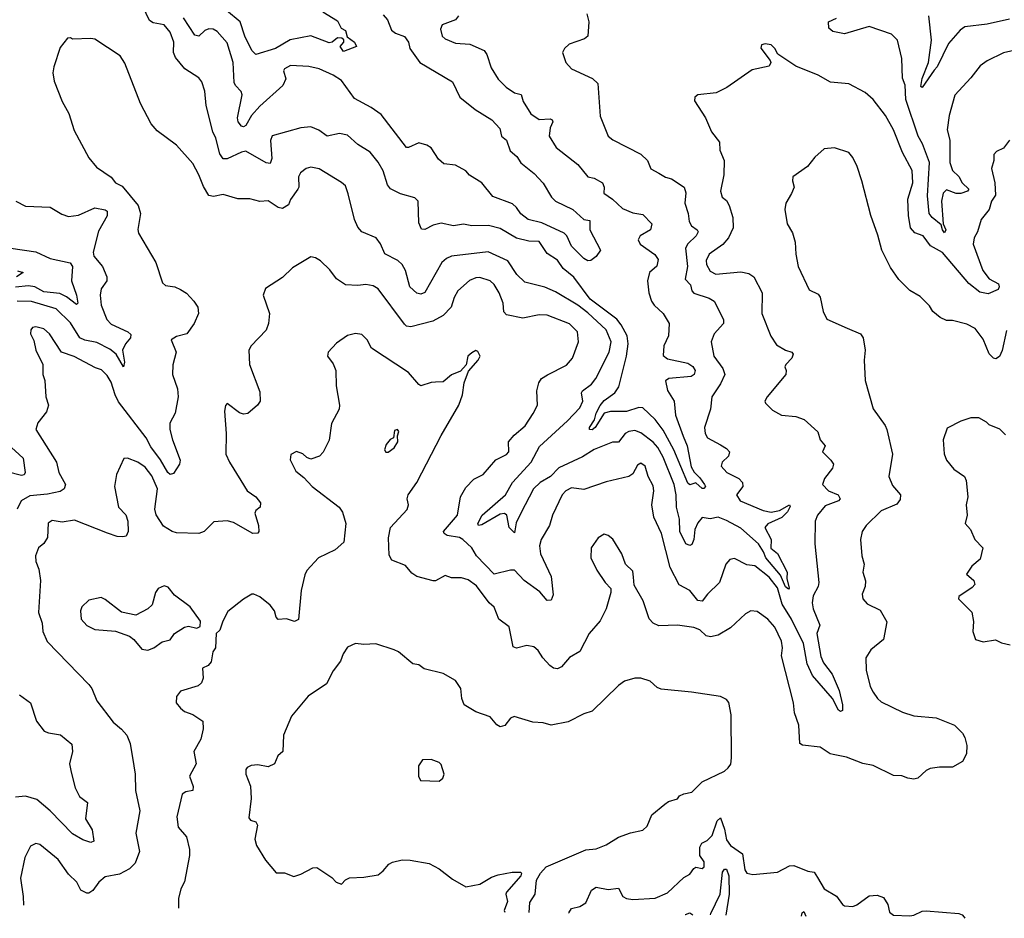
# Model space of a CAD drawing. Extents: x 1552294 to 1694791, y 811929 to 917222.
# Tile 411 of 643: x 1654996 to 1659829, y 830607 to 835016. Entities that reach past the tile are written whole.
import ezdxf

# ---------------------------------------------------------------- set-up
doc = ezdxf.new("R2010")
doc.units = 0

msp = doc.modelspace()

# ---------------------------------------------------------------- linework, layer by layer
at = {"layer": '0CON10XD'}
for points in [[(1657150.5, 835035), (1657134.6, 835015.4), (1657070, 834990), (1657060.8, 834969.2), (1657070, 834935), (1657085, 834921.4), (1657135, 834900.6), (1657205, 834896.4), (1657275.8, 834865), (1657289.4, 834845), (1657309.4, 834779.4), (1657344.8, 834724.8), (1657384.3, 834684.3), (1657425, 834657.7), (1657458.1, 834648.1), (1657467.1, 834615), (1657505, 834554.4), (1657545, 834526.9), (1657599.4, 834529.4), (1657610, 834525), (1657612.9, 834515), (1657598.9, 834485), (1657594.5, 834445), (1657628.5, 834388.5), (1657735.8, 834305.8), (1657784.2, 834245), (1657815, 834238.8), (1657855.8, 834215.8), (1657864.2, 834195), (1657862.5, 834165), (1657905.3, 834135.3), (1657955, 834089.4), (1658005, 834068.9), (1658055, 834060), (1658099.2, 834015), (1658091.4, 833985), (1658041.1, 833955), (1658031.2, 833935), (1658041.5, 833915), (1658113.9, 833863.9), (1658129.7, 833839.7), (1658123.1, 833806.9), (1658087.3, 833775), (1658078.2, 833735), (1658083.3, 833675), (1658096.8, 833635), (1658109.6, 833615), (1658154.6, 833575), (1658184.4, 833525), (1658180.6, 833465), (1658156.8, 833415), (1658155, 833368), (1658175, 833351.3), (1658275, 833331.4), (1658299.1, 833315), (1658311.2, 833295), (1658306.1, 833275), (1658291.9, 833265), (1658182.5, 833255), (1658166.5, 833243.5), (1658175, 833196.2), (1658208.8, 833145), (1658215.3, 833075), (1658252.5, 832972.5), (1658271.6, 832925), (1658291.6, 832821.6), (1658305.9, 832795.9), (1658335, 832768.8), (1658357.2, 832735), (1658362.7, 832725), (1658354.4, 832715.6), (1658345, 832716.4), (1658315, 832744), (1658285, 832733.3), (1658275, 832741.8), (1658206.3, 832906.3), (1658155, 833001.5), (1658115.2, 833055.2), (1658055, 833111.5), (1658035, 833113.9), (1657975, 833094.4), (1657895, 833093.2), (1657865, 833085.5), (1657820, 833015), (1657805, 833003.4), (1657792, 833005), (1657792.1, 833015), (1657816.9, 833053.1), (1657825, 833085.6), (1657845, 833123.8), (1657865, 833147.4), (1657917.3, 833185), (1657936.4, 833215), (1657974.8, 833365), (1657982.8, 833425), (1657976.8, 833465), (1657948.9, 833518.9), (1657927, 833547), (1657795.3, 833645), (1657715, 833753.3), (1657663.9, 833795), (1657635, 833835.6), (1657585, 833868.1), (1657545, 833928.2), (1657495, 833930), (1657435, 833944.4), (1657355, 833991.9), (1657296.2, 834006.2), (1657215, 834004.2), (1657175, 834011.9), (1657125, 834005.3), (1657065, 834018.2), (1657025, 834008.2), (1656985, 833986.9), (1656967.5, 833987.5), (1656955, 834020), (1656951.9, 834125), (1656935, 834141.1), (1656865, 834162), (1656816.6, 834186.6), (1656801.1, 834205), (1656779.6, 834275), (1656755, 834316.9), (1656715.3, 834365.3), (1656655, 834403.3), (1656605, 834448.5), (1656565, 834457.5), (1656505, 834444.3), (1656464.5, 834474.5), (1656425, 834490), (1656375, 834485.8), (1656235, 834446.7), (1656226.5, 834423.5), (1656233.3, 834335), (1656225, 834311.1), (1656205, 834313.8), (1656105, 834370), (1656085, 834366.5), (1656015, 834332.7), (1655995, 834333.3), (1655978.4, 834358.4), (1655958.8, 834435), (1655944.6, 834465), (1655910.5, 834595), (1655904.5, 834664.5), (1655890.3, 834710.3), (1655875, 834730), (1655806, 834775), (1655760.5, 834830.5), (1655751.5, 834855), (1655752.5, 834905), (1655734.2, 834954.2), (1655705, 834990.8), (1655650.5, 835000.5), (1655632.3, 835012.3), (1655585, 835113.3)], [(1656483.3, 835055), (1656555, 835009.5), (1656574.1, 834974.1), (1656595, 834962.9), (1656602.4, 834932.4), (1656639.2, 834905), (1656648.8, 834885), (1656585, 834860), (1656568.8, 834885), (1656587.5, 834905), (1656587.3, 834917.3), (1656577.5, 834925), (1656555, 834927.5), (1656530, 834905), (1656515, 834901.9), (1656425, 834936.9), (1656323.8, 834916.2), (1656251.9, 834875), (1656155, 834845.8), (1656135, 834864.3), (1656100.3, 834935), (1656078.3, 835005), (1656011.1, 835061.1)], [(1657780, 835045), (1657789.2, 835005), (1657783.8, 834935), (1657768.1, 834921.9), (1657693.3, 834895), (1657670, 834875), (1657660, 834855), (1657676.7, 834805), (1657703.8, 834775), (1657807.6, 834727.6), (1657833.4, 834703.4), (1657845, 834542.5), (1657884.3, 834444.3), (1657906.8, 834426.8), (1658045.4, 834355.4), (1658078, 834325), (1658093.5, 834283.5), (1658133.2, 834263.2), (1658165, 834242.7), (1658195, 834234.4), (1658257.5, 834195), (1658266.2, 834166.2), (1658261.2, 834115), (1658277.2, 834065), (1658281.3, 834025), (1658293.3, 834005), (1658322, 833985), (1658325.7, 833975), (1658316.9, 833955), (1658275, 833915.6), (1658263.8, 833895), (1658274.1, 833805), (1658262.1, 833742.1), (1658288.5, 833715), (1658295.3, 833685.3), (1658304.8, 833674.8), (1658380.4, 833650.4), (1658404.3, 833635), (1658450.6, 833545), (1658451.2, 833525), (1658404.2, 833475), (1658390, 833435), (1658403.4, 833365), (1658447.1, 833305), (1658456.8, 833275), (1658435, 833229.2), (1658393.8, 833166.2), (1658386, 833105), (1658356.5, 833015), (1658360, 832985), (1658371.4, 832965), (1658435, 832930.6), (1658465, 832912.5), (1658479.2, 832895), (1658474.2, 832875), (1658443.1, 832845), (1658439.2, 832825), (1658467.5, 832795), (1658526, 832765), (1658544.3, 832745), (1658545.5, 832725), (1658513.8, 832685), (1658532.5, 832655), (1658645, 832608.2), (1658685, 832599.1), (1658725, 832608.4), (1658775, 832635.3), (1658777.3, 832627.3), (1658765, 832601.2), (1658736.7, 832573.3), (1658668.1, 832541.9), (1658653.2, 832525), (1658684.3, 832465), (1658683.1, 832423.1), (1658716.3, 832396.3), (1658763.3, 832305), (1658761.9, 832275), (1658773.1, 832226.9), (1658768.7, 832221.3), (1658755, 832233.3), (1658730.9, 832290.9), (1658658.2, 832375), (1658647.5, 832405), (1658622.3, 832445), (1658535, 832520.7), (1658465, 832558.8)], [(1656779.2, 835039.2), (1656801.1, 835015), (1656820, 834965), (1656839.8, 834949.8), (1656885, 834932.9), (1656904.4, 834905), (1656910.4, 834875), (1656960.6, 834805), (1657120.5, 834710.5), (1657156.7, 834635), (1657231.9, 834575), (1657313.1, 834525), (1657352.8, 834482.8), (1657360, 834445), (1657385.4, 834425.4), (1657402.8, 834372.8), (1657435.7, 834345), (1657455, 834314.3), (1657521.6, 834261.6), (1657565, 834213.1), (1657606.5, 834145), (1657625.5, 834125), (1657711.1, 834085), (1657765, 834035.8), (1657795, 834030), (1657794.4, 833985), (1657846.6, 833885), (1657826.2, 833853.8), (1657800, 833835), (1657785, 833833), (1657764.6, 833845), (1657704.1, 833905), (1657680.9, 833955), (1657668, 833968), (1657558.6, 834018.6), (1657491.1, 834035), (1657455, 834063.5), (1657435.1, 834095.1), (1657415, 834113), (1657317.6, 834147.6), (1657265, 834215.4), (1657203.5, 834253.5), (1657185, 834273.8), (1657135, 834302.3), (1657078.2, 834308.2), (1657051.7, 834331.7), (1657015, 834386.4), (1656995, 834400.4), (1656955, 834411.4), (1656905, 834388), (1656895, 834388.8), (1656770.5, 834550.5), (1656720.8, 834585), (1656639.2, 834629.2), (1656575, 834718.1), (1656535, 834744), (1656465, 834774), (1656415, 834785.7), (1656325, 834791.1), (1656295.8, 834775), (1656290.6, 834765), (1656301.5, 834725), (1656286.8, 834693.2), (1656175, 834590.9), (1656134.4, 834545.6), (1656105, 834497.1), (1656095, 834490), (1656085, 834494), (1656068.6, 834515), (1656064.6, 834535), (1656087.7, 834647.7), (1656082.9, 834662.9), (1656055, 834692.5), (1656048.4, 834708.4), (1656044.1, 834805.9), (1656015, 834902.2), (1655965, 834957.9), (1655945, 834969.2), (1655925, 834971.1), (1655905, 834963.1), (1655875, 834935.3), (1655855, 834940.4), (1655800.2, 835025)], [(1659875, 834865.4), (1659825, 834852.7), (1659745, 834813.5), (1659710.9, 834789.1), (1659665, 834730), (1659586.1, 834646.1), (1659558.2, 834545), (1659548.9, 834475), (1659560.6, 834425), (1659562, 834315), (1659575, 834276.2), (1659605, 834246.7), (1659622.7, 834215), (1659654.2, 834185), (1659647.5, 834175), (1659615, 834162.3), (1659593.3, 834163.3), (1659545, 834180.8), (1659528.1, 834165), (1659520, 834125), (1659528.2, 834015), (1659541.5, 833985), (1659535, 833970.6), (1659525, 833984.3), (1659519.3, 834009.3), (1659475.3, 834045), (1659460, 834065), (1659451.7, 834151.7), (1659460.9, 834315), (1659426.7, 834406.7), (1659405.2, 834445), (1659345.2, 834625), (1659342, 834695), (1659328.3, 834728.3), (1659326.2, 834826.2), (1659304, 834915), (1659275, 834944.2), (1659165, 834982.9), (1659045, 834946.5), (1658987.3, 834957.3), (1658967.1, 834975), (1658965.5, 835004.5), (1659005, 835023.6)], [(1659855, 835017.9), (1659745, 834994.1), (1659635, 834981.1), (1659611.4, 834965), (1659555, 834899.4), (1659499.5, 834785), (1659485, 834767.6), (1659425, 834682.9), (1659418.8, 834688.8), (1659425, 834728.1), (1659457.5, 834805), (1659471.2, 834915), (1659458.4, 835035)], [(1658465, 832558.8), (1658425, 832575.4), (1658385, 832567.5), (1658345, 832573.8), (1658325, 832548), (1658310, 832515), (1658304.2, 832465.8), (1658295, 832441.9), (1658285, 832435.5), (1658265, 832444.6), (1658236, 832505), (1658234.5, 832565), (1658219.4, 832625), (1658218, 832685), (1658208.8, 832735), (1658155, 832869.2), (1658127.5, 832917.5), (1658105, 832942.9), (1658045, 832989.3), (1658015, 832999.7), (1657986.2, 832995), (1657967.5, 832985), (1657935, 832943.5), (1657905, 832942.7), (1657815, 832907.9), (1657758.5, 832871.5), (1657642.9, 832817.1), (1657601.6, 832775), (1657550, 832745), (1657518.4, 832715), (1657455, 832594.6), (1657432.7, 832547.3), (1657425, 832498.8), (1657398.2, 832525), (1657386.7, 832585), (1657375, 832593.4), (1657355, 832590.2), (1657265, 832537.5), (1657247.5, 832535), (1657244.5, 832545), (1657265.5, 832585), (1657380, 832685), (1657414.5, 832745.5), (1657506.8, 832845), (1657547.5, 832922.5), (1657685, 833047.5), (1657745, 833112.2), (1657759.3, 833145), (1657753.8, 833185), (1657758.8, 833195), (1657802.4, 833227.6), (1657823.1, 833255), (1657889.1, 833385), (1657898.8, 833435), (1657874, 833495), (1657785, 833577.8), (1657735, 833615.2), (1657625, 833680.8), (1657573.3, 833703.3), (1657475, 833728.5), (1657435.5, 833765), (1657392.2, 833832.2), (1657295, 833876.4), (1657115, 833855.5), (1657090, 833845), (1657067.8, 833825), (1656985, 833677.8), (1656965, 833669.6), (1656945, 833673.9), (1656910.4, 833705), (1656890, 833785), (1656872.7, 833815), (1656851.4, 833835), (1656787.8, 833867.8), (1656766.1, 833916.1), (1656745, 833945.7), (1656675, 833975.7), (1656655, 833998.6), (1656639.3, 834035), (1656608, 834162), (1656595, 834200), (1656575, 834217.1), (1656465, 834284.5), (1656425, 834291.5), (1656401.2, 834285), (1656374.3, 834265), (1656364.3, 834245), (1656366, 834195), (1656361.2, 834185), (1656325.8, 834134.2), (1656315, 834107.5), (1656285, 834090), (1656265, 834093.8), (1656215, 834126.5), (1656175, 834123.3), (1656125, 834137.5), (1656067.2, 834137.2), (1655995, 834157.5), (1655947.9, 834147.9), (1655925, 834152.9), (1655897.2, 834197.2), (1655875.7, 834254.3), (1655845, 834310), (1655765, 834400.8), (1655671.2, 834471.2), (1655641.1, 834505), (1655588.9, 834605), (1655512.4, 834802.4), (1655488.3, 834838.3), (1655365, 834920), (1655345, 834924), (1655255, 834920), (1655245, 834927.5), (1655230, 834925), (1655195, 834880), (1655163.1, 834785), (1655158.9, 834755), (1655164.5, 834715), (1655204.4, 834614.4), (1655237.5, 834555), (1655262.8, 834472.8), (1655335, 834337.5), (1655372.2, 834292.2), (1655445, 834242.9), (1655466, 834215), (1655498.4, 834198.4), (1655576.8, 834105), (1655588.4, 834065), (1655575.7, 833985.7), (1655578.7, 833968.7), (1655663.3, 833825), (1655696.9, 833725), (1655712.3, 833712.3), (1655756.7, 833705), (1655785, 833692.2), (1655815, 833674.4), (1655850.8, 833635), (1655870, 833605), (1655872.9, 833575), (1655852.5, 833525), (1655816.7, 833475), (1655765, 833461.4), (1655740, 833445), (1655764, 833385), (1655747.1, 833322.9), (1655745.8, 833275.8), (1655770, 833205), (1655774.2, 833165), (1655759.2, 833085), (1655733.1, 833036.9), (1655733.5, 833005), (1655745.6, 832955), (1655783.8, 832855), (1655780.5, 832835), (1655751.2, 832788.8), (1655735, 832784.7), (1655723.2, 832795), (1655687.2, 832857.2), (1655640.2, 832920.2), (1655617.1, 832965), (1655480.7, 833140.7), (1655463.7, 833175), (1655445, 833238.1), (1655425, 833270), (1655397.6, 833297.6), (1655367.3, 833307.3), (1655263.1, 833363.1), (1655201.4, 833385), (1655142.2, 833475), (1655115, 833499.4), (1655075, 833509.5), (1655058.8, 833505), (1655050.8, 833495), (1655048.6, 833475), (1655065, 833442.5), (1655075.8, 833395), (1655109.4, 833325), (1655109.4, 833275), (1655118.6, 833245), (1655124.5, 833165.5), (1655136.4, 833125), (1655128, 833092), (1655085, 833038), (1655075.6, 833005), (1655176.9, 832845), (1655187.9, 832795), (1655220.4, 832735), (1655214.4, 832715), (1655195, 832701.8), (1655131.8, 832688.2), (1655045, 832679.4), (1655002.5, 832655), (1654982.9, 832615)], [(1659853.8, 834425), (1659825, 834386), (1659790.2, 834369.8), (1659778.1, 834355), (1659777.8, 834325), (1659766.7, 834285), (1659781.8, 834215), (1659785.3, 834155), (1659765.4, 834125), (1659753.8, 834085), (1659715, 834036.2), (1659697.5, 833975), (1659681.1, 833945), (1659676, 833915), (1659723.3, 833785), (1659755.2, 833745.2), (1659799.6, 833719.6), (1659804.2, 833705), (1659798.3, 833691.7), (1659749.6, 833670.4), (1659708.8, 833678.8), (1659655, 833722.2), (1659525, 833874.3), (1659467.1, 833907.1), (1659430, 833955), (1659389.6, 833969.6), (1659369.1, 833995), (1659358, 834055), (1659355.3, 834135), (1659379.5, 834215), (1659376.7, 834276.7), (1659328.8, 834365), (1659285, 834475.8), (1659245, 834545.8), (1659184.3, 834625), (1659145, 834658.1), (1659065, 834701.9), (1658975, 834708.8), (1658914.3, 834744.3), (1658805, 834788), (1658716.7, 834846.7), (1658702.5, 834875), (1658685, 834892.5), (1658655, 834897.5), (1658637, 834893), (1658633.3, 834876.7), (1658680, 834815), (1658683.3, 834805), (1658675, 834787.5), (1658590.5, 834769.5), (1658466.1, 834683.9), (1658415, 834656.2), (1658325, 834647.5), (1658310, 834635), (1658308.3, 834618.3), (1658362.5, 834535), (1658391.2, 834465), (1658430, 834415), (1658432.5, 834375), (1658454.5, 834324.5), (1658452.2, 834255), (1658435.8, 834175), (1658444, 834145), (1658465, 834128.8), (1658478.1, 834105), (1658496.4, 834045), (1658497.3, 833995), (1658474.5, 833945.5), (1658447.8, 833912.2), (1658380.5, 833865), (1658365.4, 833835), (1658367.1, 833815), (1658385, 833782.5), (1658413.3, 833766.7), (1658535, 833778.1), (1658575, 833771.4), (1658600, 833755), (1658640.8, 833675), (1658638.9, 833575), (1658683.1, 833463.1), (1658710.3, 833420.3), (1658755, 833394.6), (1658785.5, 833385.5), (1658792.5, 833375), (1658785.8, 833355), (1658756, 833325), (1658752, 833312), (1658758, 833295), (1658756.2, 833275), (1658664.2, 833165.8), (1658653.8, 833145), (1658656.7, 833135), (1658690.9, 833100.9), (1658735, 833075.8), (1658805, 833068.6), (1658846.7, 833055), (1658913.3, 832993.3), (1658925.6, 832955), (1658948.8, 832925), (1658936.2, 832895), (1658978, 832855), (1658990, 832835), (1658986, 832815), (1658946.2, 832765), (1658936.7, 832735), (1658966.2, 832705), (1659012.5, 832685), (1659023.8, 832665), (1659014.3, 832655.7), (1658948.8, 832631.2), (1658912.5, 832585), (1658900, 832555), (1658898.2, 832445), (1658918.1, 832255), (1658914.3, 832235), (1658891.1, 832188.9), (1658885.6, 832155), (1658890.5, 832125), (1658922.9, 832045), (1658909.1, 832005), (1658928.9, 831891.1), (1658941.2, 831861.2), (1658984.6, 831804.6), (1659017.9, 831725), (1659034.3, 831655), (1659033.8, 831626.2), (1659025, 831621.2), (1659015, 831628.8), (1658986.1, 831686.1), (1658887.8, 831797.8), (1658860.4, 831855), (1658842.9, 831955), (1658784.6, 832075), (1658738, 832148), (1658715, 832228.1), (1658675, 832281.3), (1658605, 832336.6), (1658565, 832342.1), (1658505, 832371.9), (1658482.2, 832367.8), (1658462.2, 832345), (1658430.5, 832255), (1658371.8, 832198.2), (1658345, 832163.1), (1658325, 832166.5), (1658285.6, 832215.6), (1658232.6, 832242.6), (1658188.4, 832328.4), (1658146.1, 832495), (1658107.8, 832575), (1658098.6, 832635), (1658108.9, 832705), (1658105, 832728.8), (1658080, 832775), (1658066.5, 832825), (1658045, 832839.4), (1658028.9, 832831.1), (1658005, 832787.5), (1657986.2, 832775), (1657875, 832748.2), (1657765, 832711.1), (1657705, 832719.5), (1657675.8, 832705), (1657658.1, 832685), (1657610.6, 832585), (1657596.3, 832533.7), (1657555.6, 832465), (1657547.3, 832435), (1657552.9, 832395), (1657603.8, 832285), (1657614.2, 832195), (1657605, 832167.5), (1657585, 832166), (1657548.9, 832208.9), (1657471.8, 832265), (1657425, 832315.5), (1657405, 832315.6), (1657325, 832295.7), (1657237.5, 832385), (1657214.6, 832424.6), (1657171.7, 832465), (1657154.4, 832475), (1657094.8, 832484.8), (1657080, 832495), (1657076.5, 832505), (1657145.4, 832585), (1657159.3, 832675), (1657185, 832720.6), (1657225, 832762), (1657270, 832785), (1657333.2, 832856.8), (1657385, 832881.9), (1657397.1, 832895), (1657394.5, 832945.5), (1657422.2, 832977.8), (1657476.6, 833023.4), (1657516.8, 833083.2), (1657536.9, 833125), (1657534.6, 833195.4), (1657543.3, 833235), (1657557.5, 833255), (1657586.1, 833273.9), (1657679.5, 833320.5), (1657710, 833355), (1657739.1, 833435), (1657733.5, 833485), (1657693.8, 833523.8), (1657585, 833566.6), (1657545, 833567.3), (1657465, 833551.8), (1657385, 833567.3), (1657372.6, 833582.6), (1657369.5, 833625), (1657349.4, 833675), (1657325, 833716.5), (1657305, 833735.4), (1657255, 833750.4), (1657235, 833750), (1657203.1, 833736.9), (1657146.7, 833685), (1657127.6, 833652.4), (1657113.8, 833605), (1657074.2, 833565), (1657023.8, 833536.2), (1656915, 833508.6), (1656895, 833512.9), (1656885, 833522.9), (1656756, 833696), (1656730.6, 833710.6), (1656695, 833716.8), (1656655, 833711.1), (1656595, 833714.3), (1656551.4, 833745), (1656518.3, 833788.3), (1656472.4, 833832.4), (1656447.9, 833847.9), (1656425, 833852.5), (1656335, 833798.6), (1656285, 833750.8), (1656202.7, 833697.3), (1656191.4, 833665), (1656221.8, 833575), (1656216.7, 833525), (1656205, 833492), (1656131.4, 833415), (1656121.1, 833395), (1656123.6, 833325), (1656175, 833190), (1656175.8, 833145), (1656163.8, 833125), (1656115, 833084), (1656095, 833080.8), (1656075, 833087.5), (1656015, 833133.3), (1656006.1, 833123.9), (1656000.8, 833095), (1656008.6, 832985), (1656007.8, 832885), (1656025.6, 832845), (1656081.4, 832755), (1656112.9, 832705), (1656154.2, 832675), (1656178.6, 832645), (1656175.7, 832625), (1656155, 832607.5), (1656150, 832595), (1656168.5, 832535), (1656170, 832505), (1656165, 832496.2), (1656140, 832495), (1656045, 832548.9), (1656015, 832558), (1655948.3, 832551.7), (1655901.2, 832505), (1655875.6, 832494.4), (1655765, 832498.5), (1655744, 832505), (1655701.9, 832531.9), (1655665, 832586.2), (1655659.6, 832615), (1655672.9, 832715), (1655645, 832777.8), (1655611.3, 832821.3), (1655575, 832845.4), (1655525, 832865.5), (1655506.9, 832863.1), (1655470.5, 832785), (1655461.8, 832725), (1655481.1, 832625), (1655516.2, 832586.2), (1655526.3, 832556.3), (1655527.5, 832505), (1655517.7, 832482.3), (1655501.7, 832478.3), (1655475, 832480), (1655427.5, 832497.5), (1655265, 832560), (1655205, 832550), (1655155, 832558.9), (1655135, 832546.2), (1655131.9, 832475), (1655114.5, 832445.5), (1655088.1, 832425), (1655073.9, 832385), (1655075, 832357.5), (1655089.7, 832319.7), (1655098.6, 832265), (1655087.6, 832107.6), (1655105.3, 832055.3), (1655110, 832015), (1655130.8, 831965), (1655335.7, 831755), (1655350, 831735), (1655374.3, 831675), (1655455, 831569.4), (1655495.6, 831535.6), (1655520.9, 831505), (1655538.6, 831465), (1655555.4, 831355.4), (1655562.7, 831315), (1655564, 831234), (1655586.2, 831135), (1655566, 831025), (1655584.4, 830935), (1655561.9, 830878.1), (1655535, 830849.4), (1655486, 830824), (1655415, 830810), (1655384.2, 830785), (1655355, 830743.3), (1655335, 830730), (1655325, 830730), (1655296.7, 830745), (1655275.8, 830785), (1655234.7, 830824.7), (1655185, 830895.6), (1655095, 830969.2), (1655075, 830973.8), (1655048.3, 830961.7), (1655021.4, 830905), (1654999.1, 830805), (1655013.1, 830715), (1655015.3, 830671)], [(1659838.8, 833491.2), (1659817.8, 833392.2), (1659805, 833363.8), (1659787.6, 833352.4), (1659775, 833355.5), (1659755, 833376.7), (1659725, 833448.5), (1659685, 833501.4), (1659645, 833522.5), (1659575, 833540.8), (1659545, 833539.5), (1659514, 833554), (1659478, 833585), (1659461.7, 833611.7), (1659415, 833658), (1659365, 833688), (1659310.9, 833740.9), (1659269.6, 833799.6), (1659245, 833848.8), (1659227.8, 833885), (1659208.8, 833958.8), (1659172.9, 834055), (1659130, 834225), (1659106.2, 834295), (1659085, 834340), (1659065, 834363.8), (1658995, 834386.9), (1658945, 834382), (1658899.1, 834340.9), (1658862.5, 834295), (1658791.2, 834245), (1658788.8, 834225), (1658796.7, 834195), (1658785, 834162.5), (1658756.2, 834115), (1658751.2, 834085), (1658762.5, 834015), (1658789.8, 833969.8), (1658802.5, 833925), (1658805.8, 833865), (1658817.5, 833805), (1658871.2, 833691.2), (1658915, 833668.8), (1658924.2, 833654.2), (1658940, 833585), (1658957.3, 833547.3), (1659057.3, 833502.7), (1659122.9, 833475), (1659135.4, 833455), (1659145.3, 833395), (1659141.1, 833345), (1659145.3, 833245.3), (1659185, 833106.7), (1659243.8, 833025), (1659251.4, 833005), (1659279.7, 832885), (1659262.2, 832775), (1659280, 832730), (1659320, 832685), (1659317.8, 832662.2), (1659301.3, 832638.7), (1659223.6, 832606.4), (1659150.8, 832535), (1659130.8, 832505), (1659123.1, 832465), (1659129.5, 832385), (1659140.9, 832345), (1659133.8, 832305), (1659147, 832263), (1659145.7, 832235), (1659131.9, 832198.1), (1659134.7, 832175), (1659155, 832150), (1659218.9, 832118.9), (1659252.3, 832062.3)], [(1654977.5, 834125), (1655025, 834100.8), (1655145, 834096), (1655202.1, 834062.1), (1655235, 834050.6), (1655285, 834056.8), (1655365, 834092.7), (1655415, 834083.3), (1655425, 834075.7), (1655425, 834054.2), (1655381.9, 833978.1), (1655357.1, 833875), (1655360.5, 833855), (1655402.3, 833805), (1655423.3, 833755), (1655424.3, 833735), (1655395.7, 833695), (1655390.5, 833665), (1655395.4, 833615), (1655423.5, 833545), (1655445, 833522.9), (1655525.8, 833485), (1655541.2, 833471.2), (1655539.3, 833455), (1655515.3, 833425), (1655501.2, 833395), (1655510, 833335), (1655505, 833312.5), (1655468.8, 833375), (1655438.9, 833398.9), (1655375, 833431.8), (1655315, 833444.1), (1655291.7, 833455), (1655245, 833528.9), (1655175, 833597.8), (1655053.2, 833633.2), (1654984, 833635)], [(1654883.3, 833905), (1655075, 833876.9), (1655145, 833843.9), (1655243.2, 833823.2), (1655254.4, 833805), (1655250.5, 833735), (1655274.5, 833665), (1655280.5, 833625), (1655275, 833618.1), (1655225, 833656.4), (1655192.1, 833672.1), (1655115, 833681.4), (1655070.8, 833705), (1655039.5, 833709.5), (1654975, 833704.3)], [(1654985, 833784.4), (1655013.3, 833775), (1654980.8, 833755)], [(1659252.3, 832062.3), (1659235.8, 831975), (1659173.3, 831925), (1659149.5, 831885), (1659150.5, 831825), (1659171.1, 831745), (1659185, 831716), (1659205.8, 831685), (1659225, 831668.6), (1659328.3, 831618.3), (1659385, 831601.4), (1659495, 831590.8), (1659584.4, 831554.4), (1659624.2, 831515), (1659635.8, 831495), (1659645.6, 831455.6), (1659643.1, 831415), (1659623.2, 831376.8), (1659575, 831348.5), (1659510.6, 831349.4), (1659465, 831342.5), (1659445, 831332), (1659405, 831295.6), (1659385, 831290.4), (1659355, 831294.5), (1659325, 831307.1), (1659285, 831307.8), (1659185, 831357.8), (1659135, 831366.7), (1659055, 831397.1), (1658989.5, 831410.5), (1658973.3, 831415), (1658925, 831446.9), (1658837.5, 831457.5), (1658825.5, 831465.5), (1658820.5, 831555), (1658798.8, 831615), (1658794.5, 831665), (1658734.4, 831895), (1658740.8, 831935), (1658735, 831967.5), (1658702.2, 832035), (1658667.8, 832075), (1658615, 832112), (1658585, 832116), (1658558.7, 832101.3), (1658485, 832032.9), (1658423.9, 831996.1), (1658387.4, 831987.4), (1658365, 831993.1), (1658335, 832022.5), (1658305, 832034.2), (1658225, 832045.6), (1658132.7, 832042.7), (1658104.7, 832054.7), (1658086.2, 832076.2), (1658055.7, 832165), (1658012.4, 832242.4), (1658009.4, 832280.6), (1658005, 832310), (1657970, 832345), (1657951.1, 832395), (1657907.5, 832467.5), (1657885, 832486), (1657865, 832491.2), (1657835, 832473.8), (1657801.5, 832425), (1657798.6, 832375), (1657828, 832315), (1657868.8, 832255), (1657897.1, 832225), (1657898.1, 832205), (1657874.2, 832125), (1657845, 832066.7), (1657790.8, 832005), (1657745, 831916.2), (1657695, 831887.1), (1657655, 831841.8), (1657635, 831831.5), (1657615.3, 831835.3), (1657597.5, 831847.5), (1657562.9, 831885), (1657541.3, 831921.3), (1657519.5, 831939.5), (1657485, 831945.3), (1657435, 831931.8), (1657418.7, 831938.7), (1657397.8, 832037.8), (1657347.5, 832075), (1657324, 832134), (1657300, 832155), (1657238.3, 832238.3), (1657197.8, 832267.8), (1657165, 832277.5), (1657115, 832278.1), (1657085, 832288.6), (1657036.6, 832263.4), (1657025, 832262.9), (1656945, 832284.4), (1656920.2, 832300.2), (1656888.8, 832338.8), (1656822.5, 832365), (1656809.3, 832389.3), (1656805.9, 832474.1), (1656815.7, 832524.3), (1656897, 832613), (1656904, 832635), (1656898, 832665), (1656902.9, 832685), (1656944.5, 832745.5), (1657065, 832976), (1657151.2, 833125), (1657170, 833175), (1657177.5, 833235), (1657198.3, 833291.7), (1657246, 833345), (1657255.8, 833365), (1657245, 833387.5), (1657235, 833392.5), (1657215, 833380.8), (1657196.2, 833365), (1657187, 833323), (1657159.3, 833290.7), (1657115, 833273.3), (1657075, 833240), (1657037, 833237), (1657015, 833236.2), (1656965, 833220), (1656955, 833226), (1656905, 833285.7), (1656722, 833405), (1656701.2, 833445), (1656675, 833472), (1656644.2, 833475.8), (1656605, 833466.2), (1656551.2, 833428.8), (1656510, 833385), (1656506.7, 833365), (1656535, 833327.5), (1656548, 833295), (1656549.3, 833219.3), (1656565.9, 833124.1), (1656563.8, 833105), (1656525.7, 833035), (1656515, 832952.5), (1656485.7, 832894.3), (1656467.5, 832875), (1656425, 832860), (1656405, 832868), (1656385, 832886.2), (1656355, 832896.7), (1656327, 832883), (1656323.6, 832856.4), (1656350.8, 832800.8), (1656389.7, 832769.7), (1656430.6, 832725), (1656564, 832625), (1656580.7, 832599.3), (1656596.7, 832545), (1656587.3, 832452.7), (1656545, 832415.8), (1656463.3, 832375), (1656405.6, 832314.4), (1656395, 832292.5), (1656377.1, 832215), (1656365, 832072.5), (1656345, 832063.8), (1656305, 832076.9), (1656265, 832073.1), (1656254.7, 832084.7), (1656246.2, 832116.2), (1656225, 832144.3), (1656175, 832184.2), (1656145, 832198), (1656135, 832198), (1656095, 832173.8), (1656017.3, 832112.7), (1655992.5, 832065), (1655978.8, 832021.2), (1655960, 832005), (1655956.7, 831935), (1655943.3, 831915), (1655936.2, 831865), (1655921.7, 831848.3), (1655893.3, 831835), (1655895.9, 831785.9), (1655887.8, 831762.2), (1655871.7, 831748.3), (1655785, 831721.4), (1655765.6, 831695), (1655764.5, 831665), (1655785, 831638.1), (1655805, 831622.5), (1655845, 831606.5), (1655894, 831575), (1655897.1, 831537.1), (1655884.4, 831485.6), (1655850, 831425), (1655861.9, 831365), (1655830, 831305), (1655846.7, 831253.3), (1655845.8, 831235), (1655811.7, 831228.3), (1655793.9, 831216.1), (1655767.5, 831105), (1655774.2, 831055), (1655815, 831006.7), (1655830, 830945), (1655829.2, 830915), (1655804.1, 830785.9), (1655787.5, 830752.5), (1655775.8, 830705), (1655775.8, 830657.6)], [(1659835, 832979.2), (1659806.9, 833006.9), (1659755, 833028.8), (1659740.8, 833040.8), (1659703, 833063), (1659665, 833063.3), (1659615, 833046.2), (1659548.5, 833011.5), (1659528, 832955), (1659534.2, 832885.8), (1659545.6, 832855.6), (1659581.4, 832811.4), (1659633.8, 832775), (1659642, 832755), (1659649.4, 832675), (1659641.9, 832635), (1659645.8, 832585), (1659636.7, 832545), (1659662.5, 832515), (1659683.3, 832465), (1659723.3, 832425), (1659710.7, 832369.3), (1659670, 832335), (1659642.5, 832295), (1659680, 832265), (1659683.3, 832245), (1659670.5, 832229.5), (1659605, 832186.2), (1659603.3, 832175), (1659669.1, 832109.1), (1659677, 832063), (1659674.2, 832014.2), (1659686.7, 831975), (1659725, 831964.2), (1659785, 831973.8), (1659815, 831958.8), (1659858.3, 831948.3)], [(1656805, 832893.8), (1656833.8, 832915), (1656852.5, 832945), (1656850, 832975), (1656856.2, 832995), (1656850, 833005), (1656835, 833000), (1656830, 832965), (1656814.1, 832955.9), (1656795, 832932.5), (1656786.7, 832905), (1656793.8, 832893.8), (1656805, 832893.8)], [(1654936.1, 832935), (1655012.2, 832865), (1655022.3, 832795), (1655017.4, 832782.6), (1655005, 832779.1), (1654935, 832798.2)], [(1655625, 831922.9), (1655655, 831934.4), (1655695, 831964.2), (1655735, 831973.3), (1655756.2, 832005), (1655805, 832036.2), (1655825, 832040), (1655865, 832030), (1655881.7, 832038.3), (1655882.5, 832065), (1655833.3, 832135), (1655755, 832192.5), (1655725, 832232), (1655705, 832238.6), (1655675, 832225.7), (1655662.5, 832205), (1655645.5, 832144.5), (1655625, 832125.8), (1655565.8, 832094.2), (1655495, 832109.2), (1655415, 832172), (1655395, 832180.8), (1655335, 832168), (1655301.2, 832135), (1655294.2, 832115), (1655298.1, 832075), (1655325, 832043.1), (1655365, 832024.4), (1655465.6, 832015.6), (1655535, 831991.2), (1655555.7, 831975.7), (1655595, 831928), (1655625, 831922.9)], [(1657496.3, 830635.2), (1657500, 830685), (1657525.7, 830725), (1657532, 830795), (1657551.5, 830828.5), (1657580.4, 830859.6), (1657775, 830942.7), (1657825, 830948), (1657875, 830968.1), (1657935, 831005.8), (1657993.2, 831026.8), (1658055, 831040), (1658075, 831060), (1658099.2, 831115), (1658161.9, 831168.1), (1658180, 831180), (1658225, 831193.8), (1658235, 831207.5), (1658255, 831218.8), (1658295, 831226.7), (1658345, 831276.2), (1658455, 831328.8), (1658473.3, 831345), (1658485.8, 831364.2), (1658490, 831395), (1658487.5, 831605), (1658475.9, 831665.9), (1658465, 831680), (1658435.8, 831695.8), (1658293.3, 831716.7), (1658145, 831731.9), (1658125, 831740), (1658090.3, 831770.3), (1658045, 831785.8), (1658015, 831786), (1657965, 831770.8), (1657935, 831749.4), (1657806.4, 831623.6), (1657765, 831610.6), (1657688.3, 831571.7), (1657605, 831554.4), (1657565, 831567.1), (1657515, 831570), (1657422.4, 831597.6), (1657405, 831590), (1657376.8, 831553.2), (1657355, 831546.2), (1657337.3, 831557.3), (1657305.7, 831595.7), (1657235, 831620.8), (1657177.5, 831655), (1657166.2, 831686.2), (1657161.1, 831735), (1657134.5, 831774.5), (1657075, 831808), (1656981.2, 831831.2), (1656955, 831851.2), (1656925, 831856), (1656855.4, 831915.4), (1656834.6, 831924.6), (1656744.1, 831954.1), (1656685, 831950.8), (1656643.9, 831956.1), (1656605, 831936.7), (1656583.3, 831905), (1656571.2, 831868.8), (1656535, 831821.2), (1656502.4, 831757.6), (1656412.3, 831697.7), (1656330.3, 831599.7), (1656290, 831505), (1656288, 831425), (1656262.5, 831405), (1656247.1, 831365), (1656215, 831350.8), (1656165, 831360.6), (1656132.4, 831357.6), (1656112.1, 831347.9), (1656105, 831337.5), (1656105.8, 831315), (1656129.2, 831255), (1656131.2, 831195), (1656120.8, 831100.8), (1656128.8, 831088.8), (1656155, 831080), (1656163.8, 831065), (1656150, 830995), (1656158.9, 830965), (1656202.7, 830892.7), (1656255, 830830), (1656295, 830831.2), (1656342, 830812), (1656375, 830824.6), (1656434.4, 830855.6), (1656455, 830856.4), (1656527.9, 830807.9), (1656550, 830785), (1656575, 830775.6), (1656595, 830795.8), (1656615, 830805.8), (1656685, 830808.8), (1656755, 830821.2), (1656780, 830840), (1656807.3, 830872.7), (1656825, 830882), (1656873.9, 830893.9), (1656912.3, 830892.3), (1657005, 830876.2), (1657055, 830850), (1657119.5, 830799.5), (1657185, 830762), (1657253.8, 830775), (1657311.2, 830808.8), (1657345, 830820.6), (1657413.9, 830833.9), (1657453.3, 830833.3), (1657458.3, 830828.3), (1657455.8, 830815), (1657386, 830735), (1657382.5, 830725), (1657389.5, 830690.5), (1657373.3, 830645), (1657377.4, 830636.7)], [(1654995, 831704.2), (1655049.4, 831665), (1655078.1, 831575), (1655116.2, 831526.2), (1655137, 831517), (1655196.9, 831506.9), (1655251.2, 831461.2), (1655255.7, 831425.7), (1655240.6, 831365), (1655247.8, 831325), (1655267.6, 831247.6), (1655288.6, 831205), (1655328.9, 831175), (1655318.1, 831095), (1655352, 831042), (1655360, 830985), (1655345, 830980), (1655305, 830992.8), (1655255, 831022), (1655145, 831134.7), (1655079.7, 831189.7), (1655025, 831207.2), (1654975, 831201.2)], [(1657055, 831280), (1657072.5, 831295), (1657078.8, 831315), (1657065, 831362.5), (1657055, 831372.5), (1657015, 831386), (1656972.5, 831385), (1656953.3, 831355), (1656953.3, 831305), (1656963.6, 831283.6), (1657055, 831280)], [(1657692.7, 830632.6), (1657691.8, 830635), (1657705, 830655.8), (1657745.3, 830664.7), (1657775, 830683.5), (1657802.9, 830745), (1657825, 830759.5), (1657885, 830749.4), (1657935, 830755.6), (1657955.7, 830715), (1657975, 830704.5), (1658005, 830699.6), (1658114.6, 830705.4), (1658175, 830731.9), (1658255, 830807.1), (1658285.5, 830824.5), (1658305, 830852), (1658315, 830857.5), (1658345, 830852), (1658355, 830860), (1658355.5, 830885), (1658334.4, 830915), (1658333.8, 830956.2), (1658343.8, 830976.2), (1658370.4, 830989.6), (1658395, 831012.9), (1658418.6, 831085), (1658435, 831100.9), (1658455.5, 831045), (1658465, 830991.8), (1658485, 830963.8), (1658543.4, 830923.4), (1658554.5, 830845), (1658565, 830828), (1658595, 830822), (1658715, 830834.2), (1658775, 830864.2), (1658795, 830866.9), (1658865, 830839.2), (1658895, 830834.2), (1658912.5, 830807.5), (1658945, 830751.9), (1659005.5, 830715.5), (1659033.8, 830675), (1659045, 830668.8), (1659085, 830666), (1659105, 830674), (1659165, 830717.5), (1659205, 830721.4), (1659235, 830710), (1659256.7, 830675), (1659265, 830636.7), (1659285, 830622), (1659365, 830619.2), (1659385, 830622.5), (1659425, 830642.5), (1659445, 830644.3), (1659605, 830630.8), (1659622.5, 830625), (1659632.3, 830612.3), (1659634.5, 830607.4)], [(1658386.2, 830623.7), (1658389, 830631), (1658434.6, 830725), (1658445, 830833.8), (1658455, 830849), (1658465, 830848.6), (1658476.7, 830815), (1658478.9, 830725), (1658461.6, 830622.7)], [(1658261.5, 830625.3), (1658263.3, 830626.7), (1658285, 830634.1), (1658300.6, 830624.8)], [(1658834.1, 830617.9), (1658836.4, 830633.6), (1658845, 830641.5), (1658854.7, 830617.6)]]:
    msp.add_lwpolyline(points, dxfattribs=at)

doc.saveas('drawing.dxf')
